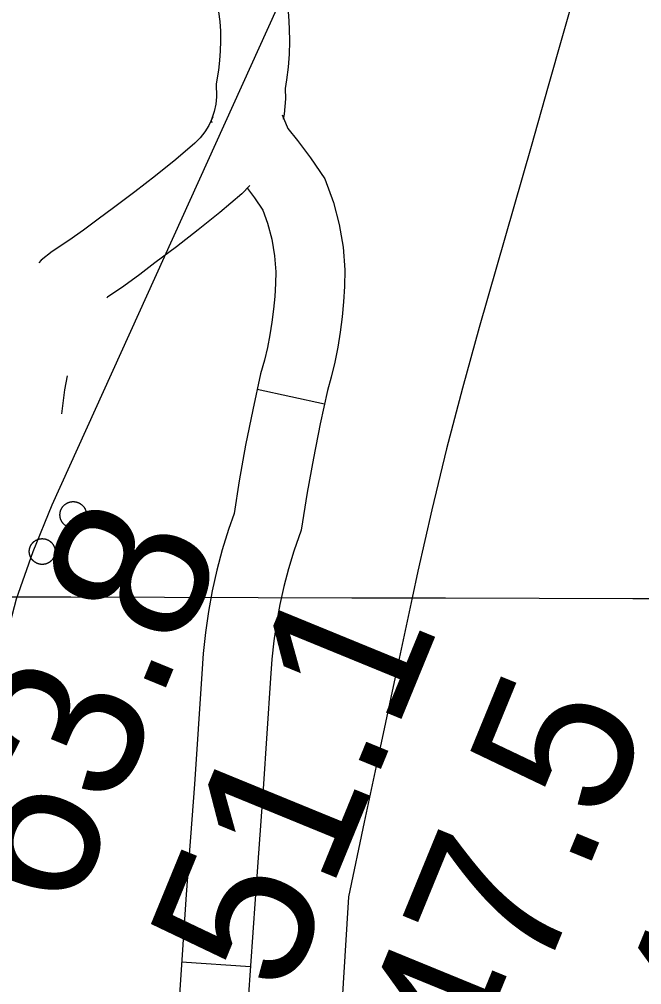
# Model space of a CAD drawing. Extents: x 3172231 to 3210228, y 940198 to 965780.
# Drawn here: x 3187827.1 to 3188097.9, y 957656.3 to 958076.6 of the extents above; entities that cross this region are included whole.
import ezdxf

# ---------------------------------------------------------------- set-up
doc = ezdxf.new("R2010")
doc.units = 0
for name, color, linetype in [('V-DOMW-TANK', 7, 'Continuous'), ('V-GRID-MAJR', 7, 'Continuous'), ('V-RIVR-RANG', 7, 'Continuous'), ('V-ROAD-CNTR', 7, 'Continuous'), ('V-TOPO-MINR', 7, 'Continuous')]:
    doc.layers.add(name, color=color, linetype=linetype)

msp = doc.modelspace()

# ---------------------------------------------------------------- linework, layer by layer
at = {"layer": 'V-DOMW-TANK'}
for points in [[(3187847.802, 957855.782), (3187847.714, 957855.831), (3187847.628, 957855.883), (3187847.542, 957855.934), (3187847.458, 957855.987), (3187847.372, 957856.04), (3187847.29, 957856.098), (3187847.206, 957856.155), (3187847.126, 957856.214), (3187847.046, 957856.274), (3187846.966, 957856.335), (3187846.888, 957856.399), (3187846.811, 957856.462), (3187846.735, 957856.53), (3187846.661, 957856.595), (3187846.587, 957856.665), (3187846.516, 957856.735), (3187846.444, 957856.804), (3187846.374, 957856.876), (3187846.307, 957856.95), (3187846.239, 957857.025), (3187846.176, 957857.099), (3187846.108, 957857.177), (3187846.047, 957857.255), (3187845.983, 957857.335), (3187845.924, 957857.415), (3187845.864, 957857.494), (3187845.807, 957857.576), (3187845.752, 957857.66), (3187845.699, 957857.744), (3187845.643, 957857.83), (3187845.592, 957857.916), (3187845.541, 957858.002), (3187845.492, 957858.09), (3187845.445, 957858.178), (3187845.397, 957858.269), (3187845.356, 957858.359), (3187845.313, 957858.449), (3187845.273, 957858.541), (3187845.234, 957858.633), (3187845.197, 957858.725), (3187845.162, 957858.819), (3187845.125, 957858.914), (3187845.092, 957859.008), (3187845.062, 957859.104), (3187845.033, 957859.2), (3187845.004, 957859.297), (3187844.98, 957859.393), (3187844.955, 957859.489), (3187844.933, 957859.587), (3187844.91, 957859.686), (3187844.894, 957859.786), (3187844.875, 957859.882), (3187844.859, 957859.983), (3187844.844, 957860.081), (3187844.834, 957860.181), (3187844.822, 957860.28), (3187844.814, 957860.38), (3187844.806, 957860.48), (3187844.801, 957860.581), (3187844.797, 957860.681), (3187844.795, 957860.781), (3187844.795, 957860.882), (3187844.797, 957860.982), (3187844.799, 957861.082), (3187844.806, 957861.183), (3187844.812, 957861.281), (3187844.822, 957861.381), (3187844.834, 957861.482), (3187844.844, 957861.582), (3187844.857, 957861.681), (3187844.873, 957861.779), (3187844.894, 957861.879), (3187844.91, 957861.977), (3187844.931, 957862.076), (3187844.953, 957862.172), (3187844.978, 957862.27), (3187845.002, 957862.367), (3187845.031, 957862.463), (3187845.06, 957862.559), (3187845.09, 957862.655), (3187845.123, 957862.75), (3187845.158, 957862.844), (3187845.195, 957862.938), (3187845.232, 957863.03), (3187845.27, 957863.122), (3187845.311, 957863.212), (3187845.352, 957863.305), (3187845.397, 957863.395), (3187845.443, 957863.485), (3187845.49, 957863.571), (3187845.539, 957863.663), (3187845.588, 957863.749), (3187845.639, 957863.835), (3187845.692, 957863.919), (3187845.748, 957864.003), (3187845.803, 957864.087), (3187845.862, 957864.167), (3187845.92, 957864.251), (3187845.981, 957864.331), (3187846.043, 957864.408)], [(3187846.043, 957864.408), (3187846.106, 957864.486), (3187846.17, 957864.564), (3187846.235, 957864.64), (3187846.303, 957864.714), (3187846.37, 957864.787), (3187846.44, 957864.859), (3187846.512, 957864.931), (3187846.583, 957865), (3187846.657, 957865.068), (3187846.731, 957865.135), (3187846.806, 957865.201), (3187846.884, 957865.267), (3187846.962, 957865.33), (3187847.038, 957865.389), (3187847.12, 957865.449), (3187847.202, 957865.512), (3187847.284, 957865.568), (3187847.366, 957865.625), (3187847.452, 957865.678), (3187847.536, 957865.731), (3187847.622, 957865.783), (3187847.71, 957865.834), (3187847.796, 957865.883), (3187847.886, 957865.93), (3187847.974, 957865.975), (3187848.064, 957866.02), (3187848.156, 957866.061), (3187848.246, 957866.102), (3187848.338, 957866.141), (3187848.433, 957866.18), (3187848.527, 957866.215), (3187848.621, 957866.25), (3187848.715, 957866.282), (3187848.809, 957866.313), (3187848.906, 957866.342), (3187849.002, 957866.37), (3187849.1, 957866.397), (3187849.196, 957866.422), (3187849.295, 957866.444), (3187849.393, 957866.463), (3187849.491, 957866.483), (3187849.59, 957866.501), (3187849.688, 957866.516), (3187849.788, 957866.53), (3187849.887, 957866.542), (3187849.987, 957866.553), (3187850.087, 957866.563), (3187850.188, 957866.569), (3187850.288, 957866.575), (3187850.388, 957866.577), (3187850.489, 957866.579), (3187850.589, 957866.579), (3187850.689, 957866.577), (3187850.788, 957866.575), (3187850.888, 957866.569), (3187850.988, 957866.563), (3187851.089, 957866.553), (3187851.189, 957866.545), (3187851.287, 957866.532), (3187851.388, 957866.518), (3187851.486, 957866.501), (3187851.584, 957866.485), (3187851.683, 957866.463), (3187851.779, 957866.444), (3187851.879, 957866.422), (3187851.978, 957866.397), (3187852.074, 957866.372), (3187852.17, 957866.344), (3187852.266, 957866.317), (3187852.361, 957866.284), (3187852.457, 957866.252), (3187852.551, 957866.217), (3187852.643, 957866.182), (3187852.737, 957866.143), (3187852.83, 957866.104), (3187852.922, 957866.063), (3187853.012, 957866.022), (3187853.102, 957865.977), (3187853.192, 957865.932), (3187853.28, 957865.885), (3187853.368, 957865.836), (3187853.454, 957865.787), (3187853.538, 957865.736), (3187853.626, 957865.682), (3187853.71, 957865.627), (3187853.792, 957865.572), (3187853.876, 957865.514), (3187853.956, 957865.455), (3187854.036, 957865.394), (3187854.116, 957865.33), (3187854.194, 957865.271), (3187854.271, 957865.205), (3187854.347, 957865.14), (3187854.421, 957865.072), (3187854.493, 957865.004), (3187854.566, 957864.935), (3187854.638, 957864.863), (3187854.708, 957864.791), (3187854.775, 957864.718), (3187854.843, 957864.644)], [(3187854.843, 957864.644), (3187854.908, 957864.568), (3187854.974, 957864.49), (3187855.035, 957864.413), (3187855.099, 957864.335), (3187855.158, 957864.255), (3187855.218, 957864.173), (3187855.275, 957864.091), (3187855.328, 957864.007), (3187855.386, 957863.923), (3187855.439, 957863.839), (3187855.49, 957863.753), (3187855.541, 957863.667), (3187855.59, 957863.579), (3187855.637, 957863.491), (3187855.683, 957863.401), (3187855.726, 957863.311), (3187855.769, 957863.221), (3187855.809, 957863.128), (3187855.848, 957863.036), (3187855.885, 957862.942), (3187855.922, 957862.85), (3187855.957, 957862.756), (3187855.99, 957862.659), (3187856.02, 957862.565), (3187856.049, 957862.467), (3187856.078, 957862.373), (3187856.102, 957862.276), (3187856.127, 957862.178), (3187856.149, 957862.08), (3187856.172, 957861.982), (3187856.19, 957861.883), (3187856.209, 957861.785), (3187856.225, 957861.687), (3187856.238, 957861.586), (3187856.25, 957861.488), (3187856.26, 957861.388), (3187856.268, 957861.287), (3187856.276, 957861.185), (3187856.281, 957861.089), (3187856.285, 957860.988), (3187856.287, 957860.89), (3187856.287, 957860.788), (3187856.285, 957860.687), (3187856.285, 957860.587), (3187856.276, 957860.487), (3187856.27, 957860.386), (3187856.26, 957860.286), (3187856.25, 957860.188), (3187856.238, 957860.087), (3187856.225, 957859.987), (3187856.209, 957859.889), (3187856.192, 957859.79), (3187856.172, 957859.692), (3187856.151, 957859.594), (3187856.129, 957859.495), (3187856.106, 957859.399), (3187856.08, 957859.301), (3187856.051, 957859.204), (3187856.022, 957859.108), (3187855.992, 957859.014)], [(3187855.992, 957859.014), (3187855.959, 957858.922), (3187855.924, 957858.826), (3187855.889, 957858.731), (3187855.85, 957858.637), (3187855.812, 957858.545), (3187855.771, 957858.455), (3187855.73, 957858.363), (3187855.685, 957858.273), (3187855.639, 957858.183), (3187855.592, 957858.094), (3187855.543, 957858.006), (3187855.494, 957857.92), (3187855.443, 957857.834), (3187855.388, 957857.748), (3187855.334, 957857.664), (3187855.279, 957857.582), (3187855.222, 957857.501), (3187855.162, 957857.419), (3187855.101, 957857.341), (3187855.039, 957857.259), (3187854.976, 957857.181), (3187854.91, 957857.105), (3187854.847, 957857.029), (3187854.779, 957856.954), (3187854.712, 957856.88), (3187854.642, 957856.808), (3187854.57, 957856.739), (3187854.499, 957856.669), (3187854.425, 957856.599), (3187854.351, 957856.532), (3187854.276, 957856.466), (3187854.198, 957856.403), (3187854.12, 957856.339), (3187854.042, 957856.278), (3187853.962, 957856.216), (3187853.88, 957856.157), (3187853.798, 957856.1), (3187853.714, 957856.044), (3187853.628, 957855.989), (3187853.546, 957855.936), (3187853.46, 957855.885), (3187853.372, 957855.836), (3187853.286, 957855.786), (3187853.196, 957855.739), (3187853.108, 957855.694), (3187853.018, 957855.649), (3187852.926, 957855.606), (3187852.836, 957855.565), (3187852.744, 957855.526), (3187852.649, 957855.489), (3187852.557, 957855.453), (3187852.461, 957855.418), (3187852.367, 957855.387), (3187852.273, 957855.354), (3187852.176, 957855.326), (3187852.08, 957855.299), (3187851.982, 957855.272), (3187851.886, 957855.248), (3187851.787, 957855.225), (3187851.689, 957855.205), (3187851.591, 957855.184), (3187851.492, 957855.168), (3187851.392, 957855.151), (3187851.294, 957855.137), (3187851.195, 957855.125), (3187851.093, 957855.115), (3187850.995, 957855.106), (3187850.894, 957855.098), (3187850.794, 957855.094), (3187850.694, 957855.09), (3187850.593, 957855.088), (3187850.493, 957855.088), (3187850.395, 957855.09), (3187850.294, 957855.094), (3187850.194, 957855.098), (3187850.094, 957855.106), (3187849.993, 957855.115), (3187849.893, 957855.125), (3187849.795, 957855.137), (3187849.692, 957855.151), (3187849.596, 957855.166), (3187849.498, 957855.184), (3187849.399, 957855.203), (3187849.301, 957855.221), (3187849.203, 957855.246), (3187849.104, 957855.27), (3187849.006, 957855.297), (3187848.912, 957855.324), (3187848.816, 957855.354), (3187848.721, 957855.385), (3187848.625, 957855.418), (3187848.529, 957855.45), (3187848.439, 957855.487), (3187848.345, 957855.524), (3187848.252, 957855.563), (3187848.16, 957855.604), (3187848.07, 957855.647), (3187847.98, 957855.69), (3187847.89, 957855.735), (3187847.802, 957855.782)], [(3187831.477, 957845.473), (3187831.489, 957845.569), (3187831.504, 957845.665), (3187831.518, 957845.761), (3187831.535, 957845.86), (3187831.553, 957845.954), (3187831.573, 957846.05), (3187831.596, 957846.146), (3187831.619, 957846.241), (3187831.645, 957846.337), (3187831.672, 957846.431), (3187831.7, 957846.523), (3187831.729, 957846.617), (3187831.762, 957846.71), (3187831.795, 957846.802), (3187831.829, 957846.894), (3187831.866, 957846.984), (3187831.905, 957847.076), (3187831.944, 957847.164), (3187831.985, 957847.254), (3187832.028, 957847.342), (3187832.073, 957847.428), (3187832.118, 957847.517), (3187832.165, 957847.603), (3187832.214, 957847.687), (3187832.264, 957847.77), (3187832.317, 957847.854), (3187832.37, 957847.936), (3187832.423, 957848.018), (3187832.481, 957848.098), (3187832.538, 957848.178), (3187832.597, 957848.256), (3187832.657, 957848.332), (3187832.718, 957848.409), (3187832.782, 957848.485), (3187832.843, 957848.559), (3187832.911, 957848.631), (3187832.976, 957848.704), (3187833.046, 957848.774), (3187833.111, 957848.844), (3187833.185, 957848.911), (3187833.257, 957848.979), (3187833.329, 957849.044), (3187833.402, 957849.108), (3187833.478, 957849.171), (3187833.554, 957849.235), (3187833.632, 957849.294), (3187833.707, 957849.354), (3187833.787, 957849.411), (3187833.869, 957849.468), (3187833.949, 957849.524), (3187834.031, 957849.577), (3187834.115, 957849.628), (3187834.199, 957849.679), (3187834.283, 957849.728), (3187834.369, 957849.775), (3187834.453, 957849.823), (3187834.543, 957849.868), (3187834.631, 957849.911), (3187834.719, 957849.952), (3187834.809, 957849.993), (3187834.899, 957850.029), (3187834.99, 957850.066), (3187835.08, 957850.103), (3187835.174, 957850.136), (3187835.266, 957850.169), (3187835.358, 957850.199), (3187835.452, 957850.228), (3187835.547, 957850.255), (3187835.641, 957850.279), (3187835.739, 957850.304), (3187835.831, 957850.326), (3187835.927, 957850.347), (3187836.024, 957850.365), (3187836.12, 957850.384), (3187836.216, 957850.398), (3187836.315, 957850.412), (3187836.411, 957850.425), (3187836.509, 957850.435), (3187836.605, 957850.443), (3187836.704, 957850.449), (3187836.802, 957850.455), (3187836.898, 957850.46), (3187836.999, 957850.462), (3187837.095, 957850.462), (3187837.193, 957850.46), (3187837.291, 957850.457), (3187837.39, 957850.449), (3187837.488, 957850.445), (3187837.584, 957850.437), (3187837.683, 957850.427), (3187837.779, 957850.414), (3187837.877, 957850.402), (3187837.975, 957850.388), (3187838.07, 957850.369), (3187838.166, 957850.351), (3187838.262, 957850.33), (3187838.358, 957850.31), (3187838.453, 957850.285), (3187838.547, 957850.261), (3187838.643, 957850.234)], [(3187838.643, 957850.234), (3187838.735, 957850.206), (3187838.83, 957850.175), (3187838.922, 957850.144), (3187839.014, 957850.111), (3187839.108, 957850.074), (3187839.198, 957850.04), (3187839.284, 957850.001), (3187839.374, 957849.962), (3187839.466, 957849.921), (3187839.552, 957849.878), (3187839.641, 957849.833), (3187839.729, 957849.788), (3187839.813, 957849.739), (3187839.899, 957849.692), (3187839.983, 957849.64), (3187840.067, 957849.589), (3187840.148, 957849.536), (3187840.23, 957849.481), (3187840.31, 957849.425), (3187840.388, 957849.368), (3187840.468, 957849.309), (3187840.546, 957849.249), (3187840.622, 957849.188), (3187840.697, 957849.124), (3187840.771, 957849.061), (3187840.843, 957848.995), (3187840.914, 957848.928), (3187840.984, 957848.86), (3187841.056, 957848.79), (3187841.123, 957848.723), (3187841.191, 957848.649), (3187841.256, 957848.575), (3187841.32, 957848.502), (3187841.383, 957848.428), (3187841.445, 957848.352), (3187841.506, 957848.272), (3187841.566, 957848.196), (3187841.623, 957848.117), (3187841.68, 957848.037), (3187841.734, 957847.955), (3187841.789, 957847.873), (3187841.84, 957847.791), (3187841.891, 957847.709), (3187841.938, 957847.621), (3187841.988, 957847.537), (3187842.035, 957847.449), (3187842.078, 957847.363), (3187842.121, 957847.275), (3187842.164, 957847.185), (3187842.203, 957847.097), (3187842.241, 957847.007), (3187842.278, 957846.914), (3187842.313, 957846.824), (3187842.348, 957846.732), (3187842.381, 957846.64), (3187842.409, 957846.546), (3187842.438, 957846.452), (3187842.467, 957846.357), (3187842.491, 957846.263), (3187842.516, 957846.169)], [(3187842.516, 957846.169), (3187842.538, 957846.073), (3187842.559, 957845.976), (3187842.577, 957845.882), (3187842.594, 957845.784), (3187842.61, 957845.688), (3187842.624, 957845.591), (3187842.637, 957845.493), (3187842.647, 957845.397), (3187842.657, 957845.299), (3187842.663, 957845.2), (3187842.667, 957845.104), (3187842.672, 957845.006), (3187842.674, 957844.907), (3187842.674, 957844.809), (3187842.672, 957844.711), (3187842.67, 957844.612), (3187842.663, 957844.518), (3187842.657, 957844.418), (3187842.649, 957844.32), (3187842.639, 957844.223), (3187842.624, 957844.125), (3187842.614, 957844.029), (3187842.598, 957843.93), (3187842.581, 957843.834), (3187842.563, 957843.738), (3187842.543, 957843.642), (3187842.522, 957843.548), (3187842.497, 957843.451), (3187842.473, 957843.357), (3187842.448, 957843.263), (3187842.416, 957843.169), (3187842.389, 957843.076), (3187842.356, 957842.982), (3187842.321, 957842.89), (3187842.287, 957842.8), (3187842.25, 957842.708), (3187842.213, 957842.618), (3187842.172, 957842.528), (3187842.131, 957842.44), (3187842.088, 957842.351), (3187842.045, 957842.263), (3187841.998, 957842.177), (3187841.951, 957842.091), (3187841.902, 957842.007), (3187841.852, 957841.923), (3187841.801, 957841.839), (3187841.748, 957841.758), (3187841.693, 957841.676), (3187841.637, 957841.596), (3187841.58, 957841.516), (3187841.521, 957841.438), (3187841.459, 957841.36), (3187841.398, 957841.284), (3187841.336, 957841.209), (3187841.271, 957841.135), (3187841.205, 957841.061), (3187841.14, 957840.99), (3187841.072, 957840.92), (3187841.002, 957840.85), (3187840.933, 957840.781), (3187840.861, 957840.715), (3187840.787, 957840.65), (3187840.714, 957840.584), (3187840.64, 957840.523), (3187840.562, 957840.459), (3187840.486, 957840.4), (3187840.409, 957840.34), (3187840.331, 957840.281), (3187840.249, 957840.226), (3187840.167, 957840.17), (3187840.085, 957840.117), (3187840.003, 957840.066), (3187839.919, 957840.015), (3187839.833, 957839.966), (3187839.747, 957839.916), (3187839.661, 957839.871), (3187839.575, 957839.826), (3187839.487, 957839.783), (3187839.397, 957839.742), (3187839.309, 957839.701), (3187839.219, 957839.662), (3187839.126, 957839.628), (3187839.036, 957839.591), (3187838.944, 957839.558), (3187838.85, 957839.525), (3187838.758, 957839.495), (3187838.664, 957839.466), (3187838.571, 957839.439), (3187838.475, 957839.413), (3187838.381, 957839.39), (3187838.285, 957839.368), (3187838.188, 957839.347), (3187838.094, 957839.327), (3187837.996, 957839.31), (3187837.9, 957839.294), (3187837.803, 957839.282), (3187837.707, 957839.269), (3187837.609, 957839.259), (3187837.511, 957839.249), (3187837.412, 957839.243)], [(3187837.412, 957839.243), (3187837.314, 957839.236), (3187837.218, 957839.234), (3187837.119, 957839.232), (3187837.021, 957839.232), (3187836.923, 957839.232), (3187836.825, 957839.236), (3187836.726, 957839.241), (3187836.63, 957839.249), (3187836.532, 957839.257), (3187836.433, 957839.269), (3187836.337, 957839.277), (3187836.239, 957839.292), (3187836.143, 957839.306), (3187836.046, 957839.322), (3187835.95, 957839.341), (3187835.854, 957839.361), (3187835.76, 957839.384), (3187835.663, 957839.406), (3187835.569, 957839.433), (3187835.475, 957839.46), (3187835.381, 957839.488), (3187835.289, 957839.517), (3187835.194, 957839.55), (3187835.102, 957839.583), (3187835.012, 957839.617), (3187834.92, 957839.654), (3187834.83, 957839.693), (3187834.74, 957839.732), (3187834.652, 957839.773), (3187834.564, 957839.816), (3187834.475, 957839.861), (3187834.389, 957839.906), (3187834.303, 957839.955), (3187834.217, 957840.002), (3187834.133, 957840.054), (3187834.052, 957840.105), (3187833.97, 957840.158), (3187833.89, 957840.213), (3187833.808, 957840.269), (3187833.728, 957840.326), (3187833.648, 957840.385), (3187833.572, 957840.445), (3187833.497, 957840.506), (3187833.421, 957840.57), (3187833.347, 957840.633), (3187833.273, 957840.701), (3187833.204, 957840.766), (3187833.13, 957840.834), (3187833.062, 957840.904), (3187832.995, 957840.973), (3187832.925, 957841.045), (3187832.86, 957841.119), (3187832.796, 957841.19), (3187832.733, 957841.268), (3187832.671, 957841.342), (3187832.61, 957841.42), (3187832.55, 957841.497), (3187832.493, 957841.577), (3187832.438, 957841.657), (3187832.382, 957841.737), (3187832.329, 957841.819), (3187832.276, 957841.903), (3187832.227, 957841.987), (3187832.178, 957842.073), (3187832.131, 957842.157), (3187832.083, 957842.243), (3187832.038, 957842.331), (3187831.995, 957842.419), (3187831.954, 957842.507), (3187831.913, 957842.597), (3187831.875, 957842.687), (3187831.838, 957842.777), (3187831.803, 957842.87), (3187831.772, 957842.962), (3187831.737, 957843.054), (3187831.707, 957843.148), (3187831.678, 957843.24), (3187831.653, 957843.335), (3187831.625, 957843.429), (3187831.6, 957843.525), (3187831.58, 957843.619), (3187831.559, 957843.715), (3187831.539, 957843.812), (3187831.522, 957843.908), (3187831.506, 957844.006), (3187831.494, 957844.103), (3187831.481, 957844.199), (3187831.471, 957844.297), (3187831.461, 957844.395), (3187831.455, 957844.492), (3187831.449, 957844.59), (3187831.444, 957844.688), (3187831.444, 957844.787), (3187831.444, 957844.885), (3187831.444, 957844.983), (3187831.449, 957845.079), (3187831.453, 957845.178), (3187831.459, 957845.276), (3187831.467, 957845.374), (3187831.477, 957845.473)]]:
    msp.add_lwpolyline(points, dxfattribs=at)
at = {"layer": 'V-GRID-MAJR'}
msp.add_spline([(3176521.954, 957856.218), (3181737.509, 957841.425), (3186953.067, 957827.391), (3192168.626, 957814.116), (3197384.187, 957801.599), (3202599.75, 957789.841), (3207815.315, 957778.841), (3207815.316, 957778.841)], degree=3, dxfattribs=at)
at = {"layer": 'V-ROAD-CNTR'}
for p, q in [((3187959.892, 957908.966), (3187930.601, 957915.448)), ((3187927.646, 957664.083), (3187897.716, 957666.131))]:
    msp.add_line(p, q, dxfattribs=at)
for points in [[(3187931.585, 958243.122), (3187934.118, 958226.083), (3187936.279, 958206.854), (3187937.752, 958187.562), (3187938.517, 958168.657), (3187940.964, 958128.117), (3187942.89, 958088.196), (3187943.577, 958083.783), (3187944.184, 958078.199), (3187944.542, 958072.585), (3187944.642, 958066.951), (3187944.486, 958061.318), (3187944.073, 958055.707), (3187943.409, 958050.14), (3187942.789, 958046.379), (3187942.913, 958041.961), (3187942.324, 958035.215), (3187941.889, 958033.11)], [(3187903.863, 958225.579), (3187904.366, 958222.201), (3187906.407, 958204.036), (3187907.798, 958185.814), (3187908.553, 958167.147), (3187911.008, 958126.491), (3187913.002, 958085.16), (3187913.827, 958079.853), (3187914.288, 958075.623), (3187914.558, 958071.365), (3187914.634, 958067.099), (3187914.516, 958062.836), (3187914.203, 958058.585), (3187913.699, 958054.358), (3187912.719, 958048.415), (3187912.877, 958042.847), (3187912.59, 958039.571), (3187911.926, 958036.359), (3187910.629, 958032.446), (3187910.892, 958031.638)], [(3187911.259, 958034.037), (3187909.545, 958030.341), (3187907.85, 958027.572), (3187905.851, 958025.016), (3187903.443, 958022.577), (3187895.152, 958015.51), (3187886.335, 958008.346), (3187877.369, 958001.406), (3187868.005, 957994.509), (3187861.471, 957989.496), (3187855.087, 957984.817), (3187848.612, 957980.287), (3187841.383, 957975.463), (3187836.62, 957971.661), (3187835.569, 957970.472)], [(3187941.489, 958035.018), (3187943.854, 958029.013), (3187948.15, 958023.843), (3187953.851, 958016.255), (3187960.018, 958007.155), (3187963.784, 957996.732), (3187966.31, 957987.158), (3187967.981, 957977.394), (3187968.787, 957967.415), (3187968.596, 957960.228), (3187968.19, 957953.591), (3187967.559, 957946.97), (3187966.704, 957940.365), (3187965.623, 957933.793), (3187964.321, 957927.265), (3187962.8, 957920.796), (3187961.223, 957914.977), (3187957.991, 957900.374), (3187955.018, 957885.507), (3187952.35, 957870.587), (3187949.753, 957854.129), (3187946.573, 957845.029), (3187944.222, 957837.364), (3187942.165, 957829.599), (3187940.406, 957821.757), (3187938.952, 957813.852), (3187937.803, 957805.906), (3187936.965, 957797.93), (3187936.415, 957789.663), (3187933.226, 957741.53), (3187929.656, 957693.468), (3187926.678, 957649.934)], [(3187927.422, 958004.165), (3187923.887, 958000.583), (3187914.344, 957992.45), (3187904.979, 957984.84), (3187895.449, 957977.464), (3187886.033, 957970.529), (3187879.471, 957965.494), (3187872.555, 957960.425), (3187865.538, 957955.517), (3187865.24, 957955.317)], [(3187926.396, 958002.853), (3187929.427, 957998.819), (3187933.078, 957993.431), (3187935.116, 957987.79), (3187936.964, 957980.788), (3187938.185, 957973.648), (3187938.755, 957966.603), (3187938.62, 957961.544), (3187938.276, 957955.929), (3187937.743, 957950.32), (3187937.018, 957944.727), (3187936.103, 957939.163), (3187935.001, 957933.635), (3187933.712, 957928.156), (3187932.083, 957922.147), (3187928.633, 957906.558), (3187925.54, 957891.089), (3187922.764, 957875.565), (3187920.541, 957861.475), (3187918.061, 957854.379), (3187915.37, 957845.606), (3187913.019, 957836.725), (3187911.006, 957827.757), (3187909.342, 957818.712), (3187908.029, 957809.62), (3187907.069, 957800.494), (3187906.481, 957791.649), (3187903.3, 957743.632), (3187899.732, 957695.602), (3187896.742, 957651.9)], [(3187847.868, 957921.384), (3187846.701, 957915.315), (3187845.399, 957904.732)]]:
    msp.add_lwpolyline(points, dxfattribs=at)
at = {"layer": 'V-TOPO-MINR'}
for points in [[(3187682.778, 957017.224), (3187815.724, 957781.694), (3187820.297, 957803.129), (3187825.926, 957824.238), (3187833.139, 957844.861), (3187841.408, 957865.158), (3188115.731, 958471.501)], [(3188178.004, 958472.118), (3188057.213, 958047.478), (3188049.721, 958021.182), (3188042.215, 957994.89), (3188034.689, 957968.604), (3188027.148, 957942.322), (3188019.866, 957915.975), (3188012.943, 957889.538), (3188006.56, 957862.966), (3188000.535, 957836.304), (3187998.034, 957824.689), (3187991.048, 957792.148), (3187984.087, 957759.601), (3187977.164, 957727.047), (3187970.266, 957694.487), (3187893.823, 956456.907)]]:
    msp.add_lwpolyline(points, dxfattribs=at)

# ---------------------------------------------------------------- texts
at = {"layer": 'V-RIVR-RANG'}
for s, p in [('63.8', (3187850.001, 957685.927)), ('51.1', (3187943.519, 957650.418)), ('47.5', (3188035.238, 957610.514)), ('44.4', (3188127.856, 957572.807))]:
    msp.add_text(s, height=67, rotation=67.70833, dxfattribs=at).set_placement(p)

doc.saveas('drawing.dxf')
